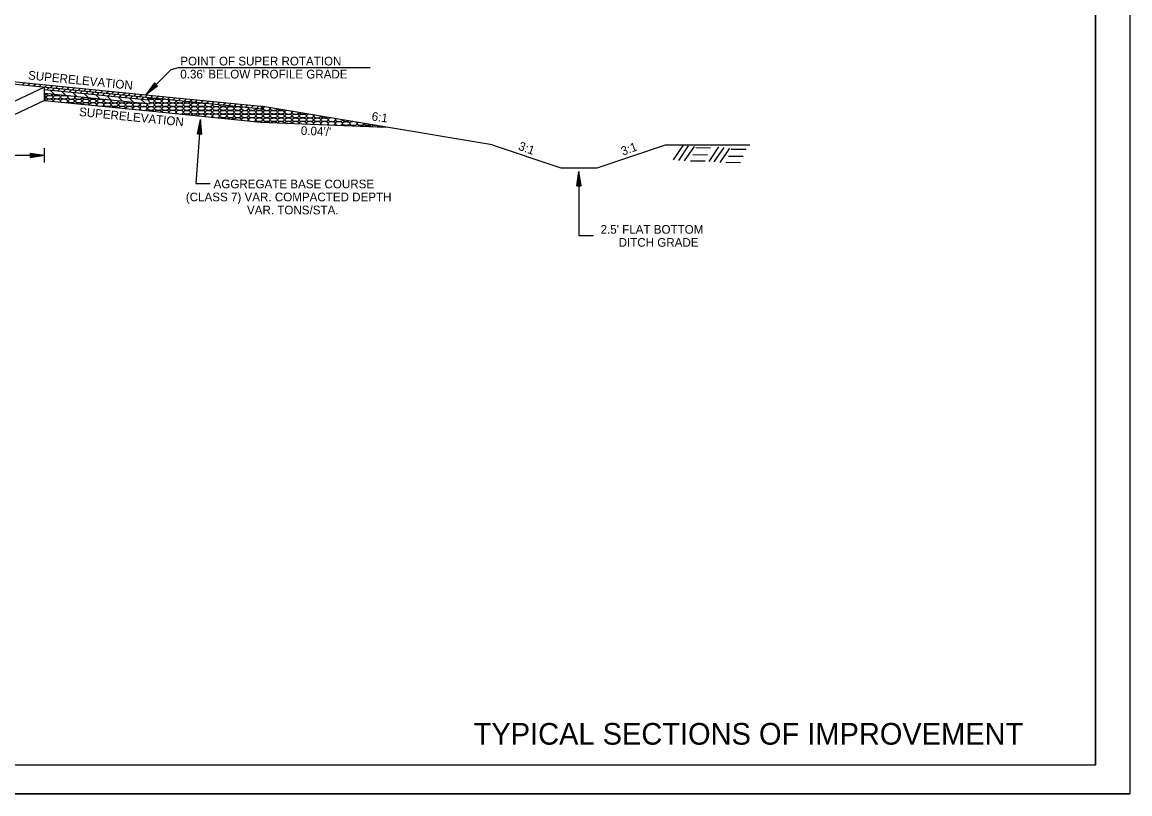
# Model space of a CAD drawing. Extents: x 1371763 to 1372860, y 385599 to 385872.
# Drawn here: x 1371853.4 to 1371930, y 385598.6 to 385651.9 of the extents above; entities that cross this region are included whole.
import ezdxf

# ---------------------------------------------------------------- set-up
doc = ezdxf.new("R2010")
doc.units = 0
for name, color, linetype in [('R_Border', 7, 'Continuous'), ('R_Dimension', 7, 'Continuous'), ('R_Draft', 7, 'Continuous'), ('R_Fin Surface', 7, 'Continuous'), ('R_No Plot', 7, 'Continuous')]:
    doc.layers.add(name, color=color, linetype=linetype)

msp = doc.modelspace()

# ---------------------------------------------------------------- linework, layer by layer
at = {"layer": 'R_Border'}
for q in [(1371927.645, 385703.307), (1371769.555, 385600.577)]:
    msp.add_line((1371927.645, 385600.577), q, dxfattribs=at)
at = {"layer": 'R_Draft'}
for p, q in [((1371863.721, 385648.653), (1371864.221, 385648.778)), ((1371864.221, 385648.778), (1371877.496, 385648.778)), ((1371861.971, 385646.903), (1371863.721, 385648.653)), ((1371854.971, 385647.433), (1371852.483, 385646.261)), ((1371862.572, 385647.716), (1371861.971, 385646.903)), ((1371862.784, 385647.504), (1371861.971, 385646.903)), ((1371862.589, 385647.698), (1371862.089, 385647.021)), ((1371862.766, 385647.521), (1371862.089, 385647.021)), ((1371862.607, 385647.68), (1371862.21, 385647.142)), ((1371862.748, 385647.539), (1371862.21, 385647.142)), ((1371862.625, 385647.662), (1371862.328, 385647.26)), ((1371862.731, 385647.557), (1371862.328, 385647.26)), ((1371862.643, 385647.644), (1371862.448, 385647.38)), ((1371862.712, 385647.576), (1371862.448, 385647.38)), ((1371862.661, 385647.626), (1371862.566, 385647.498)), ((1371862.694, 385647.593), (1371862.566, 385647.498)), ((1371862.784, 385647.504), (1371862.572, 385647.716)), ((1371854.971, 385646.513), (1371852.483, 385645.341)), ((1371865.761, 385645.188), (1371865.419, 385640.772)), ((1371865.534, 385644.203), (1371865.761, 385645.188)), ((1371865.559, 385644.201), (1371865.749, 385645.022)), ((1371865.809, 385644.182), (1371865.749, 385645.022)), ((1371865.834, 385644.18), (1371865.761, 385645.188)), ((1371865.534, 385644.203), (1371865.834, 385644.18)), ((1371865.585, 385644.199), (1371865.735, 385644.85)), ((1371865.61, 385644.197), (1371865.722, 385644.684)), ((1371865.636, 385644.195), (1371865.709, 385644.515)), ((1371865.661, 385644.193), (1371865.696, 385644.349)), ((1371865.707, 385644.19), (1371865.696, 385644.349)), ((1371865.733, 385644.188), (1371865.709, 385644.515)), ((1371865.758, 385644.186), (1371865.722, 385644.684)), ((1371865.783, 385644.184), (1371865.735, 385644.85)), ((1371898.471, 385642.409), (1371899.147, 385643.411)), ((1371832.971, 385642.717), (1371854.971, 385642.717)), ((1371853.971, 385642.867), (1371854.971, 385642.717)), ((1371853.971, 385642.867), (1371853.971, 385642.567)), ((1371853.971, 385642.842), (1371854.804, 385642.717)), ((1371853.971, 385642.817), (1371854.632, 385642.717)), ((1371853.971, 385642.792), (1371854.465, 385642.717)), ((1371853.971, 385642.766), (1371854.296, 385642.717)), ((1371853.971, 385642.741), (1371854.129, 385642.717)), ((1371853.971, 385642.567), (1371854.971, 385642.717)), ((1371853.971, 385642.668), (1371854.296, 385642.717)), ((1371853.971, 385642.618), (1371854.632, 385642.717)), ((1371853.971, 385642.592), (1371854.804, 385642.717)), ((1371853.971, 385642.643), (1371854.465, 385642.717)), ((1371853.971, 385642.694), (1371854.129, 385642.717)), ((1371854.971, 385642.217), (1371854.971, 385643.217)), ((1371898.83, 385642.367), (1371899.506, 385643.369)), ((1371899.23, 385642.325), (1371899.906, 385643.327)), ((1371899.806, 385642.768), (1371900.824, 385642.76)), ((1371900.006, 385643.252), (1371901.024, 385643.244)), ((1371900.924, 385642.3), (1371901.6, 385643.302)), ((1371901.283, 385642.259), (1371901.958, 385643.26)), ((1371901.683, 385642.217), (1371902.359, 385643.219)), ((1371902.259, 385642.659), (1371903.277, 385642.651)), ((1371902.459, 385643.143), (1371903.477, 385643.135)), ((1371899.631, 385642.342), (1371900.649, 385642.334)), ((1371902.084, 385642.234), (1371903.101, 385642.225)), ((1371891.774, 385640.601), (1371891.924, 385641.601)), ((1371891.799, 385640.601), (1371891.924, 385641.434)), ((1371891.825, 385640.601), (1371891.924, 385641.262)), ((1371891.85, 385640.601), (1371891.924, 385641.096)), ((1371891.924, 385641.601), (1371891.924, 385637.172)), ((1371892.074, 385640.601), (1371891.924, 385641.601)), ((1371892.049, 385640.601), (1371891.924, 385641.434)), ((1371892.024, 385640.601), (1371891.924, 385641.262)), ((1371891.999, 385640.601), (1371891.924, 385641.096)), ((1371865.419, 385640.772), (1371866.419, 385640.772)), ((1371891.774, 385640.601), (1371892.074, 385640.601)), ((1371891.876, 385640.601), (1371891.924, 385640.926)), ((1371891.901, 385640.601), (1371891.924, 385640.759)), ((1371891.973, 385640.601), (1371891.924, 385640.926)), ((1371891.948, 385640.601), (1371891.924, 385640.759)), ((1371891.924, 385637.172), (1371892.924, 385637.172))]:
    msp.add_line(p, q, dxfattribs=at)
at = {"layer": 'R_Fin Surface'}
for p, q in [((1371853.439, 385647.586), (1371853.594, 385647.74)), ((1371853.825, 385647.547), (1371853.98, 385647.702)), ((1371854.211, 385647.509), (1371854.365, 385647.663)), ((1371854.596, 385647.47), (1371854.751, 385647.625)), ((1371854.971, 385646.513), (1371854.971, 385647.433)), ((1371854.982, 385647.432), (1371855.137, 385647.586)), ((1371855.125, 385647.247), (1371855.28, 385647.402)), ((1371855.35, 385647.225), (1371855.628, 385646.947)), ((1371855.368, 385647.393), (1371855.522, 385647.548)), ((1371855.511, 385647.209), (1371855.665, 385647.363)), ((1371855.753, 385647.354), (1371855.908, 385647.509)), ((1371855.896, 385647.17), (1371856.051, 385647.325)), ((1371856.139, 385647.316), (1371856.294, 385647.47)), ((1371856.282, 385647.132), (1371856.437, 385647.286)), ((1371856.525, 385647.277), (1371856.679, 385647.432)), ((1371856.668, 385647.093), (1371856.822, 385647.248)), ((1371856.911, 385647.239), (1371857.065, 385647.393)), ((1371857.053, 385647.054), (1371857.208, 385647.209)), ((1371857.296, 385647.2), (1371857.451, 385647.355)), ((1371857.682, 385647.162), (1371857.837, 385647.316)), ((1371858.068, 385647.123), (1371858.222, 385647.278)), ((1371858.453, 385647.084), (1371858.608, 385647.239)), ((1371856.136, 385647.146), (1371856.414, 385646.868)), ((1371856.922, 385647.068), (1371857.199, 385646.79)), ((1371857.439, 385647.016), (1371857.594, 385647.17)), ((1371857.707, 385646.989), (1371857.985, 385646.711)), ((1371857.825, 385646.977), (1371857.979, 385647.132)), ((1371858.211, 385646.939), (1371858.365, 385647.093)), ((1371858.493, 385646.91), (1371858.771, 385646.633)), ((1371858.596, 385646.9), (1371858.751, 385647.055)), ((1371858.839, 385647.046), (1371858.994, 385647.2)), ((1371858.982, 385646.862), (1371859.136, 385647.016)), ((1371859.225, 385647.007), (1371859.379, 385647.162)), ((1371859.279, 385646.832), (1371859.557, 385646.554)), ((1371859.368, 385646.823), (1371859.522, 385646.978)), ((1371859.61, 385646.969), (1371859.765, 385647.123)), ((1371859.753, 385646.784), (1371859.908, 385646.939)), ((1371859.996, 385646.93), (1371860.151, 385647.085)), ((1371860.064, 385646.753), (1371860.342, 385646.476)), ((1371860.139, 385646.746), (1371860.294, 385646.9)), ((1371860.382, 385646.892), (1371860.536, 385647.046)), ((1371860.525, 385646.707), (1371860.679, 385646.862)), ((1371860.768, 385646.853), (1371860.922, 385647.008)), ((1371860.85, 385646.675), (1371861.128, 385646.397)), ((1371860.91, 385646.669), (1371861.065, 385646.823)), ((1371861.153, 385646.814), (1371861.308, 385646.969)), ((1371861.296, 385646.63), (1371861.451, 385646.785)), ((1371861.539, 385646.776), (1371861.693, 385646.93)), ((1371861.636, 385646.596), (1371861.914, 385646.318)), ((1371861.682, 385646.592), (1371861.836, 385646.746)), ((1371861.925, 385646.737), (1371862.079, 385646.892)), ((1371862.15, 385646.545), (1371862.06, 385646.724)), ((1371862.067, 385646.553), (1371862.12, 385646.605)), ((1371862.281, 385646.282), (1371862.15, 385646.545)), ((1371862.31, 385646.699), (1371862.465, 385646.853)), ((1371862.696, 385646.66), (1371862.851, 385646.815)), ((1371863.082, 385646.622), (1371863.236, 385646.776)), ((1371863.467, 385646.583), (1371863.622, 385646.738)), ((1371863.853, 385646.544), (1371864.008, 385646.699)), ((1371864.239, 385646.506), (1371864.393, 385646.66)), ((1371864.624, 385646.467), (1371864.779, 385646.622)), ((1371865.01, 385646.429), (1371865.165, 385646.583)), ((1371865.396, 385646.39), (1371865.55, 385646.545)), ((1371865.782, 385646.352), (1371865.936, 385646.506)), ((1371866.167, 385646.313), (1371866.322, 385646.468)), ((1371866.553, 385646.274), (1371866.707, 385646.429)), ((1371866.939, 385646.236), (1371867.093, 385646.39)), ((1371867.324, 385646.197), (1371867.479, 385646.352)), ((1371867.71, 385646.159), (1371867.865, 385646.313)), ((1371868.096, 385646.12), (1371868.25, 385646.275)), ((1371868.481, 385646.082), (1371868.636, 385646.236)), ((1371868.867, 385646.043), (1371869.022, 385646.198)), ((1371869.253, 385646.004), (1371869.407, 385646.159)), ((1371869.638, 385645.966), (1371869.793, 385646.12)), ((1371885.931, 385643.44), (1371869.931, 385646.107)), ((1371870.021, 385645.928), (1371869.931, 385646.107)), ((1371869.931, 385645.017), (1371878.536, 385644.672)), ((1371885.931, 385643.44), (1371890.674, 385641.859)), ((1371893.174, 385641.859), (1371897.918, 385643.44)), ((1371897.918, 385643.44), (1371903.736, 385643.44)), ((1371890.674, 385641.859), (1371893.174, 385641.859))]:
    msp.add_line(p, q, dxfattribs=at)
for points in [[(1371843.971, 385648.703), (1371861.971, 385646.903), (1371869.931, 385646.107)], [(1371843.971, 385648.533), (1371861.971, 385646.733), (1371870.021, 385645.928)], [(1371854.971, 385647.263), (1371862.15, 385646.545)], [(1371854.971, 385647.013), (1371862.281, 385646.282)], [(1371854.971, 385646.513), (1371861.971, 385645.813), (1371869.931, 385645.017)]]:
    msp.add_lwpolyline(points, dxfattribs=at)
for centre, start_param, end_param in [((1371854.82, 385646.989), 5.360633, 6.390008), ((1371854.82, 385646.73), 5.360633, 7.205737), ((1371854.82, 385646.471), 0.253978, 0.922552), ((1371855.32, 385646.989), 3.036939, 6.006351), ((1371855.32, 385646.471), 6.143491, 9.182984), ((1371855.82, 385646.471), 5.758096, 9.56838), ((1371855.82, 385646.989), 3.434667, 5.608623), ((1371856.32, 385646.471), 5.306727, 10.019748), ((1371856.32, 385646.989), 3.956184, 5.087106), ((1371856.82, 385646.73), 2.117471, 6.925818), ((1371857.321, 385646.73), 2.581479, 6.461811), ((1371857.821, 385646.73), 2.969001, 6.074289), ((1371858.321, 385646.73), 3.359455, 5.683835), ((1371858.821, 385646.73), 3.839956, 5.203334), ((1371859.321, 385646.471), 2.010033, 7.033257), ((1371859.822, 385646.471), 2.507619, 6.535671), ((1371860.322, 385646.471), 2.901147, 6.142143), ((1371860.822, 385646.471), 3.286621, 5.756669), ((1371861.822, 385646.73), 6.106293, 6.225207), ((1371862.322, 385646.73), 3.200229, 5.843061), ((1371862.322, 385646.471), 0.327356, 2.37799), ((1371862.322, 385646.471), 4.411953, 6.610541), ((1371862.823, 385646.73), 3.627239, 5.416051), ((1371863.323, 385646.471), 1.668924, 7.374366), ((1371863.823, 385646.471), 2.332872, 6.710418), ((1371864.323, 385646.471), 2.749278, 6.294012), ((1371864.823, 385646.471), 3.130789, 5.912501), ((1371856.82, 385646.212), 0.879292, 1.880812), ((1371857.321, 385646.212), 0.330592, 2.429513), ((1371857.821, 385646.212), 6.211583, 9.114892), ((1371858.321, 385646.212), 5.829089, 9.497386), ((1371858.821, 385646.212), 5.398597, 9.927879), ((1371859.321, 385645.953), 1.047004, 1.7131), ((1371859.822, 385645.953), 0.410746, 2.349359), ((1371860.322, 385645.953), 6.280236, 9.04624), ((1371860.822, 385645.953), 5.898746, 9.427729), ((1371861.322, 385645.953), 5.483907, 9.842568), ((1371861.322, 385646.471), 3.73847, 5.30482), ((1371861.822, 385645.953), 4.83649, 10.489985), ((1371861.822, 385646.212), 1.883611, 7.159679), ((1371862.322, 385646.212), 2.431065, 6.45448), ((1371862.322, 385645.694), 0.495588, 2.264517), ((1371862.322, 385646.212), 0.171295, 1.84876), ((1371862.823, 385645.694), 0.066612, 2.693492), ((1371863.323, 385645.694), 5.967462, 9.359013), ((1371863.823, 385645.694), 5.564411, 9.762065), ((1371864.323, 385645.694), 5.0102, 10.316275), ((1371865.324, 385646.471), 3.543003, 5.500287), ((1371865.824, 385646.471), 4.165732, 4.877558), ((1371866.324, 385646.212), 2.246918, 6.796372), ((1371866.824, 385646.212), 2.67949, 6.3638), ((1371867.324, 385646.212), 3.062217, 5.981073), ((1371867.824, 385646.212), 3.463303, 5.579987), ((1371868.325, 385646.212), 4.00503, 5.03826), ((1371868.825, 385645.953), 2.154151, 6.683178), ((1371868.825, 385645.953), 0.399993, 0.605954), ((1371869.325, 385645.953), 2.608317, 6.358374), ((1371869.825, 385645.953), 2.994168, 7.32151), ((1371869.325, 385645.953), 0.075188, 0.151788), ((1371869.825, 385646.212), 5.173329, 5.271477), ((1371870.325, 385645.953), 2.127045, 6.675029), ((1371870.825, 385645.953), 2.796268, 6.005806), ((1371871.326, 385645.953), 3.447406, 5.354667), ((1371871.826, 385645.694), 2.037297, 6.508004), ((1371871.826, 385645.694), 0.224819, 0.481591), ((1371872.326, 385645.694), 2.730345, 6.071729), ((1371864.823, 385645.435), 0.586806, 2.173298), ((1371865.324, 385645.435), 0.137474, 2.62263), ((1371865.824, 385645.435), 6.035589, 9.290886), ((1371866.324, 385645.435), 5.641291, 9.685184), ((1371866.824, 385645.435), 0.470191, 3.903888), ((1371866.824, 385645.435), 5.139402, 6.753376), ((1371867.324, 385645.176), 0.687108, 2.072997), ((1371867.824, 385645.176), 0.210093, 2.550011), ((1371868.325, 385645.176), 0.590357, 2.939838), ((1371868.325, 385645.176), 6.103452, 6.873542), ((1371868.825, 385645.176), 2.656997, 3.327887), ((1371868.825, 385645.176), 5.715403, 8.940182), ((1371869.325, 385645.176), 5.24838, 9.564318), ((1371869.325, 385645.176), 3.281133, 3.79491), ((1371869.825, 385644.917), 0.852241, 1.958704), ((1371870.325, 385644.917), 0.626824, 2.360601), ((1371870.825, 385644.917), 0.438666, 2.548759), ((1371871.326, 385644.917), 0.268954, 2.718472), ((1371871.826, 385644.917), 0.109149, 2.878276), ((1371872.326, 385644.917), 6.23725, 9.316546), ((1371872.826, 385644.917), 6.08292, 9.470876), ((1371872.826, 385645.694), 3.368873, 5.433201), ((1371873.326, 385644.917), 5.925551, 9.628246), ((1371873.326, 385645.435), 1.938469, 6.863605), ((1371873.827, 385644.917), 5.760612, 9.793184), ((1371873.827, 385645.435), 2.663982, 6.138092), ((1371874.327, 385644.917), 5.581327, 9.972469), ((1371874.327, 385645.435), 3.293871, 5.508202), ((1371874.827, 385644.917), 0.798942, 3.895988), ((1371874.827, 385645.176), 1.825637, 6.333845), ((1371874.827, 385644.917), 5.374623, 7.082127), ((1371874.827, 385645.176), 0.05066, 0.693251), ((1371875.327, 385644.917), 0.28351, 4.16835), ((1371875.327, 385645.176), 2.596871, 6.205203), ((1371875.327, 385644.917), 5.102261, 6.566695), ((1371875.827, 385645.176), 3.221589, 5.580485), ((1371876.327, 385644.917), 1.687648, 6.653389), ((1371876.327, 385645.176), 4.292607, 4.509466), ((1371876.327, 385644.917), 0.370204, 0.83124), ((1371876.828, 385644.917), 2.528669, 6.273404), ((1371877.328, 385644.917), 3.151405, 5.650669), ((1371875.827, 385644.658), 1.167003, 1.820422), ((1371876.327, 385644.658), 0.83878, 2.148645), ((1371876.828, 385644.658), 0.616211, 2.371215), ((1371877.328, 385644.658), 0.429348, 2.558077), ((1371877.828, 385644.658), 1.481364, 2.727098), ((1371877.828, 385644.917), 4.020226, 4.781848), ((1371877.828, 385644.658), 0.260328, 1.037525), ((1371878.328, 385644.658), 2.458986, 2.88654)]:
    msp.add_ellipse(centre, major_axis=(0.25, 0), ratio=0.517889, start_param=start_param, end_param=end_param, dxfattribs=at)
for centre in [(1371855.32, 385646.73), (1371855.82, 385646.73), (1371856.32, 385646.73), (1371856.82, 385646.471), (1371857.321, 385646.471), (1371857.821, 385646.471), (1371858.321, 385646.471), (1371858.821, 385646.471), (1371862.823, 385646.471), (1371859.321, 385646.212), (1371859.822, 385646.212), (1371860.322, 385646.212), (1371860.822, 385646.212), (1371861.322, 385646.212), (1371862.322, 385645.953), (1371862.823, 385646.212), (1371862.823, 385645.953), (1371863.323, 385646.212), (1371863.323, 385645.953), (1371863.823, 385646.212), (1371863.823, 385645.953), (1371864.323, 385646.212), (1371864.323, 385645.953), (1371864.823, 385646.212), (1371864.823, 385645.953), (1371864.823, 385645.694), (1371865.324, 385646.212), (1371865.324, 385645.953), (1371865.324, 385645.694), (1371865.824, 385646.212), (1371865.824, 385645.953), (1371865.824, 385645.694), (1371866.324, 385645.953), (1371866.324, 385645.694), (1371866.824, 385645.953), (1371866.824, 385645.694), (1371867.324, 385645.953), (1371867.324, 385645.694), (1371867.824, 385645.953), (1371867.824, 385645.694), (1371868.325, 385645.953), (1371868.325, 385645.694), (1371868.825, 385645.694), (1371869.325, 385645.694), (1371869.825, 385645.694), (1371870.325, 385645.694), (1371870.825, 385645.694), (1371871.326, 385645.694), (1371867.324, 385645.435), (1371867.824, 385645.435), (1371868.325, 385645.435), (1371868.825, 385645.435), (1371869.325, 385645.435), (1371869.825, 385645.435), (1371869.825, 385645.176), (1371870.325, 385645.435), (1371870.325, 385645.176), (1371870.825, 385645.435), (1371870.825, 385645.176), (1371871.326, 385645.435), (1371871.326, 385645.176), (1371871.826, 385645.435), (1371871.826, 385645.176), (1371872.326, 385645.435), (1371872.326, 385645.176), (1371872.826, 385645.435), (1371872.826, 385645.176), (1371873.326, 385645.176), (1371873.827, 385645.176), (1371874.327, 385645.176), (1371875.827, 385644.917)]:
    msp.add_ellipse(centre, major_axis=(0.25, 0), ratio=0.517889, dxfattribs=at)
at = {"layer": 'R_No Plot'}
msp.add_line((1371763.354, 385598.587), (1371930.021, 385598.587), dxfattribs=at)
for points in [[(1371763.351, 385705.254), (1371930.021, 385705.254), (1371930.021, 385598.585), (1371763.351, 385598.585)], [(1371886.515, 385703.307), (1371896.325, 385703.307), (1371896.325, 385698.367), (1371904.381, 385698.367), (1371915.98, 385698.367), (1371916.041, 385684.288), (1371927.645, 385684.288), (1371927.645, 385600.577), (1371769.555, 385600.577), (1371769.555, 385703.307)]]:
    msp.add_lwpolyline(points, close=True, dxfattribs=at)

# ---------------------------------------------------------------- texts
at = {"layer": 'R_Dimension'}
msp.add_text('TYPICAL SECTIONS OF IMPROVEMENT', height=1.5, dxfattribs=at).set_placement((1371884.644, 385601.983))
at = {"layer": 'R_Draft'}
for s, p in [('POINT OF SUPER ROTATION', (1371864.354, 385648.928)), ("0.36' BELOW PROFILE GRADE", (1371864.354, 385648.028)), ('AGGREGATE BASE COURSE', (1371866.657, 385640.436)), ('(CLASS 7) VAR. COMPACTED DEPTH', (1371864.739, 385639.536)), ('VAR. TONS/STA.', (1371868.967, 385638.636)), ("2.5' FLAT BOTTOM", (1371893.42, 385637.298)), ('DITCH GRADE', (1371894.667, 385636.398))]:
    msp.add_text(s, height=0.6, dxfattribs=at).set_placement(p)
for s, rotation, p in [('SUPERELEVATION', 354.28941, (1371853.807, 385647.968)), ('SUPERELEVATION', 354.28941, (1371857.332, 385645.441)), ('6:1', 352.28459, (1371877.561, 385645.131)), ("0.04'/'", 357.70939, (1371872.681, 385644.133)), ('3:1', 340.00217, (1371887.684, 385643.118)), ('3:1', 19.99783, (1371894.957, 385642.692))]:
    msp.add_text(s, height=0.6, rotation=rotation, dxfattribs=at).set_placement(p)

doc.saveas('drawing.dxf')
